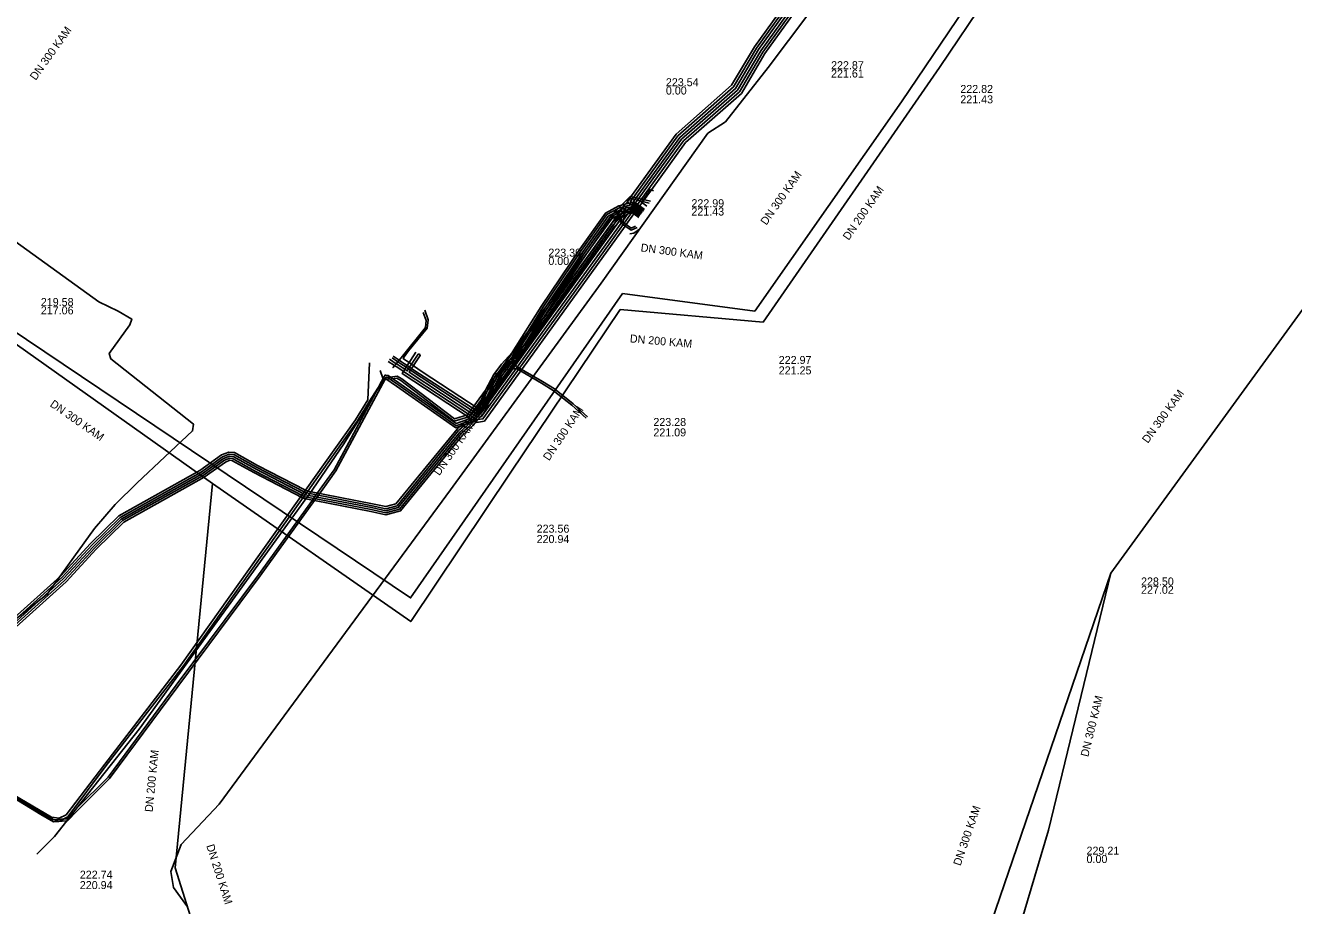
# Model space of a CAD drawing. Extents: x -595540 to -593988, y -1160850 to -1159202.
# Drawn here: x -595207.8 to -595081, y -1159557.4 to -1159469.3 of the extents above; entities that cross this region are included whole.
import ezdxf

# ---------------------------------------------------------------- set-up
doc = ezdxf.new("R2010")
doc.units = 0
for name, color, linetype in [('CETIN_kabel podzemní', 7, 'Continuous'), ('DESTOVA-AREAL_popisy', 7, 'Continuous'), ('DESTOVA-AREAL_trasa sítě', 7, 'Continuous'), ('EON-NN_kabel', 7, 'Continuous'), ('EON-NN_kabel zrušené sítě', 7, 'Continuous'), ('EON-VN_kabel', 7, 'Continuous'), ('EON-VN_kabel zrušené sítě', 7, 'Continuous'), ('QUANTCOM_kabel', 7, 'Continuous'), ('SPLASKOVA-AREAL_ popisy', 7, 'Continuous'), ('SPLASKOVA-AREAL_trasa sítě', 7, 'Continuous')]:
    doc.layers.add(name, color=color, linetype=linetype)

msp = doc.modelspace()

# ---------------------------------------------------------------- linework, layer by layer
at = {"layer": 'CETIN_kabel podzemní'}
msp.add_lwpolyline([(-595081.84, -1159456.9), (-595081.55, -1159456.49), (-595091.37, -1159449.32), (-595093.06, -1159448.94), (-595094.34, -1159449.36), (-595098.02, -1159451.69), (-595098.56, -1159451.89), (-595107.92, -1159447.37), (-595111.81, -1159445.8), (-595112.63, -1159445.78), (-595117.15, -1159451.73), (-595133.52, -1159473.54), (-595137.76, -1159478.95), (-595139.55, -1159480.11), (-595150.22, -1159495.1), (-595165.26, -1159515.78), (-595188.39, -1159547.25), (-595192.19, -1159551.26), (-595193.22, -1159553.98), (-595192.96, -1159555.57), (-595191.56, -1159557.52)], dxfattribs=at)
at = {"layer": 'DESTOVA-AREAL_popisy'}
for p, q in [((-595127.218, -1159474.527), (-595127.218, -1159474.527)), ((-595143.736, -1159476.232), (-595143.736, -1159476.232)), ((-595141.182, -1159488.337), (-595141.182, -1159488.337)), ((-595155.487, -1159493.281), (-595155.487, -1159493.281)), ((-595206.234, -1159498.225), (-595206.234, -1159498.225)), ((-595096.224, -1159526.184), (-595096.224, -1159526.184)), ((-595101.674, -1159553.121), (-595101.674, -1159553.121))]:
    msp.add_line(p, q, dxfattribs=at)
at = {"layer": 'DESTOVA-AREAL_trasa sítě'}
for p, q in [((-595105.1, -1159454.58), (-595120.183, -1159476.975)), ((-595120.183, -1159476.975), (-595134.83, -1159497.91)), ((-595099.26, -1159524.11), (-595078.43, -1159495.5)), ((-595134.83, -1159497.91), (-595148.06, -1159496.15)), ((-595115.99, -1159573.13), (-595099.26, -1159524.11)), ((-595105.49, -1159549.85), (-595099.26, -1159524.11)), ((-595115.81, -1159584.47), (-595105.49, -1159549.85))]:
    msp.add_line(p, q, dxfattribs=at)
msp.add_lwpolyline([(-595148.06, -1159496.15), (-595169.26, -1159526.6), (-595211.38, -1159498.26)], dxfattribs=at)
at = {"layer": 'EON-NN_kabel'}
for points in [[(-595146.099, -1159488.051), (-595146.55, -1159487.724), (-595146.589, -1159487.696), (-595146.791, -1159487.549), (-595146.993, -1159487.402), (-595147.6, -1159486.962), (-595142.718, -1159480.188), (-595137.164, -1159475.303), (-595134.881, -1159471.454), (-595124.851, -1159457.476)], [(-595145.981, -1159487.889), (-595146.405, -1159487.582), (-595146.472, -1159487.533), (-595146.674, -1159487.386), (-595146.876, -1159487.24), (-595147.281, -1159486.946), (-595142.532, -1159480.357), (-595136.969, -1159475.465), (-595134.672, -1159471.591), (-595124.648, -1159457.622)], [(-595124.961, -1159458.487), (-595134.463, -1159471.728), (-595136.774, -1159475.627), (-595142.346, -1159480.526), (-595146.961, -1159486.931), (-595146.759, -1159487.078), (-595146.557, -1159487.224), (-595146.355, -1159487.371), (-595146.283, -1159487.423), (-595145.864, -1159487.727)], [(-595208.973, -1159529.188), (-595203.999, -1159524.704), (-595200.975, -1159521.439), (-595198.189, -1159518.702), (-595190.108, -1159514.193), (-595187.976, -1159512.646), (-595187.378, -1159512.415), (-595187.001, -1159512.452), (-595184.762, -1159513.694), (-595179.852, -1159516.239), (-595179.78, -1159516.276), (-595179.484, -1159516.334), (-595178.828, -1159516.461), (-595178.612, -1159516.503), (-595173.161, -1159517.564), (-595171.733, -1159517.879), (-595170.499, -1159517.544), (-595164.313, -1159509.988), (-595163.556, -1159509.312), (-595163.343, -1159509.068), (-595163.291, -1159509.009), (-595163.08, -1159508.768), (-595163.064, -1159508.75), (-595162.913, -1159508.579), (-595162.844, -1159508.5), (-595162.747, -1159508.389), (-595162.58, -1159508.199), (-595162.225, -1159507.794), (-595162.091, -1159507.496), (-595162.043, -1159507.388), (-595161.64, -1159506.486), (-595161.587, -1159506.368), (-595161.45, -1159506.061), (-595160.345, -1159503.953), (-595159.583, -1159502.944), (-595158.875, -1159502.438), (-595155.859, -1159497.664), (-595152.013, -1159491.93), (-595149.506, -1159488.401), (-595148.29, -1159487.751), (-595148.14, -1159487.712), (-595147.761, -1159487.611), (-595147.075, -1159487.43), (-595147.037, -1159487.463), (-595146.847, -1159487.626), (-595146.656, -1159487.789), (-595146.647, -1159487.797), (-595146.225, -1159488.158)], [(-595208.835, -1159529.333), (-595203.858, -1159524.846), (-595200.831, -1159521.578), (-595198.068, -1159518.864), (-595190, -1159514.362), (-595187.879, -1159512.823), (-595187.351, -1159512.619), (-595187.062, -1159512.648), (-595184.856, -1159513.871), (-595179.968, -1159516.404), (-595179.846, -1159516.467), (-595179.613, -1159516.512), (-595178.957, -1159516.64), (-595178.741, -1159516.682), (-595173.202, -1159517.76), (-595171.728, -1159518.085), (-595170.385, -1159517.721), (-595164.168, -1159510.127), (-595163.414, -1159509.452), (-595163.122, -1159509.12), (-595162.947, -1159508.92), (-595162.911, -1159508.879), (-595162.745, -1159508.689), (-595162.687, -1159508.624), (-595162.578, -1159508.5), (-595162.337, -1159508.226), (-595162.18, -1159508.046), (-595162.054, -1159507.903), (-595162.018, -1159507.821), (-595161.869, -1159507.489), (-595161.515, -1159506.696), (-595161.466, -1159506.587), (-595161.27, -1159506.148), (-595160.931, -1159505.502), (-595160.846, -1159505.339), (-595160.175, -1159504.06), (-595159.42, -1159503.06), (-595158.967, -1159502.733), (-595158.903, -1159502.687), (-595158.706, -1159502.545), (-595158.031, -1159501.477), (-595157.814, -1159501.134), (-595155.691, -1159497.773), (-595151.848, -1159492.044), (-595149.371, -1159488.556), (-595148.359, -1159488.015), (-595148.216, -1159487.939), (-595147.945, -1159487.867), (-595147.595, -1159487.775), (-595147.563, -1159487.766), (-595147.183, -1159487.666), (-595147.126, -1159487.65), (-595146.964, -1159487.789), (-595146.812, -1159487.919), (-595146.773, -1159487.952), (-595146.355, -1159488.31)], [(-595208.698, -1159529.478), (-595203.718, -1159524.989), (-595200.688, -1159521.718), (-595197.947, -1159519.025), (-595189.893, -1159514.531), (-595187.783, -1159513), (-595187.323, -1159512.823), (-595187.123, -1159512.843), (-595184.951, -1159514.047), (-595180.085, -1159516.569), (-595179.913, -1159516.658), (-595179.742, -1159516.691), (-595179.086, -1159516.819), (-595178.87, -1159516.861), (-595173.242, -1159517.955), (-595171.723, -1159518.291), (-595170.27, -1159517.897), (-595164.023, -1159510.265), (-595163.272, -1159509.594), (-595162.953, -1159509.23), (-595162.742, -1159508.99), (-595162.541, -1159508.761), (-595162.287, -1159508.471), (-595161.884, -1159508.012), (-595161.441, -1159507.021), (-595161.292, -1159506.688), (-595161.09, -1159506.236), (-595160.841, -1159505.761), (-595160.761, -1159505.608), (-595160.101, -1159504.35), (-595160.017, -1159504.189), (-595160.006, -1159504.168), (-595159.912, -1159504.044), (-595159.257, -1159503.176), (-595159.254, -1159503.174), (-595158.734, -1159502.795), (-595158.67, -1159502.748), (-595158.537, -1159502.651), (-595158.087, -1159501.94), (-595157.867, -1159501.591), (-595156.108, -1159498.807), (-595155.898, -1159498.474), (-595155.523, -1159497.882), (-595151.684, -1159492.158), (-595149.235, -1159488.71), (-595148.624, -1159488.384), (-595148.17, -1159488.141), (-595148.142, -1159488.126), (-595148.129, -1159488.122), (-595147.747, -1159488.022), (-595147.527, -1159487.963), (-595147.367, -1159487.921), (-595147.176, -1159487.871), (-595147.081, -1159487.952), (-595146.976, -1159488.042), (-595146.891, -1159488.115), (-595146.485, -1159488.462)], [(-595146.45, -1159488.537), (-595146.939, -1159488.182), (-595147.053, -1159488.099), (-595147.141, -1159488.035), (-595147.177, -1159488.009), (-595147.579, -1159488.215), (-595147.79, -1159488.323), (-595147.876, -1159488.411), (-595147.972, -1159488.761), (-595148.035, -1159488.989), (-595147.955, -1159489.046), (-595147.899, -1159489.086), (-595147.695, -1159489.231), (-595147.199, -1159489.585), (-595146.778, -1159489.39)], [(-595147.327, -1159490.165), (-595146.935, -1159490.103), (-595146.37, -1159489.697)]]:
    msp.add_lwpolyline(points, dxfattribs=at)
at = {"layer": 'EON-NN_kabel zrušené sítě'}
for points in [[(-595171.509, -1159502.928), (-595170.861, -1159503.354), (-595170.72, -1159503.447), (-595170.244, -1159503.759), (-595169.982, -1159503.932), (-595163.072, -1159508.474), (-595162.913, -1159508.579), (-595162.905, -1159508.584), (-595162.745, -1159508.689), (-595162.738, -1159508.694), (-595162.619, -1159508.772), (-595162.541, -1159508.761), (-595162.024, -1159508.685), (-595150.047, -1159492.066), (-595148.016, -1159489.249), (-595147.899, -1159489.086), (-595147.342, -1159488.314), (-595147.141, -1159488.035), (-595147.081, -1159487.952), (-595147.025, -1159487.873), (-595146.964, -1159487.789), (-595146.908, -1159487.711), (-595146.847, -1159487.626), (-595146.791, -1159487.549), (-595146.674, -1159487.386), (-595146.557, -1159487.224), (-595141.973, -1159480.864), (-595136.384, -1159475.95), (-595134.044, -1159472.002), (-595124.039, -1159458.06)], [(-595124.681, -1159458.525), (-595134.253, -1159471.865), (-595136.579, -1159475.788), (-595142.159, -1159480.695), (-595146.759, -1159487.078), (-595146.876, -1159487.24), (-595146.993, -1159487.402), (-595147.037, -1159487.463), (-595147.11, -1159487.564), (-595147.183, -1159487.666), (-595147.322, -1159487.858), (-595147.367, -1159487.921), (-595147.579, -1159488.215), (-595147.972, -1159488.761), (-595148.219, -1159489.104), (-595162.165, -1159508.453), (-595162.287, -1159508.471), (-595162.561, -1159508.511), (-595162.578, -1159508.5), (-595162.591, -1159508.491), (-595162.747, -1159508.389), (-595162.759, -1159508.381), (-595162.926, -1159508.271), (-595169.396, -1159504.018), (-595169.259, -1159503.809), (-595169.158, -1159503.657), (-595168.965, -1159503.362), (-595168.825, -1159503.149), (-595168.301, -1159502.352), (-595168.361, -1159502.217), (-595168.51, -1159502.213), (-595169.029, -1159503.015), (-595169.164, -1159503.224), (-595169.357, -1159503.523), (-595169.458, -1159503.679), (-595169.593, -1159503.888), (-595169.846, -1159503.722), (-595170.107, -1159503.55), (-595170.521, -1159503.278), (-595170.702, -1159503.159), (-595171.363, -1159502.725)], [(-595168.743, -1159502.024), (-595169.279, -1159502.849), (-595169.412, -1159503.053), (-595169.607, -1159503.354), (-595169.71, -1159503.513), (-595169.846, -1159503.722), (-595169.982, -1159503.932), (-595170.119, -1159504.142), (-595163.299, -1159508.624), (-595163.092, -1159508.761), (-595163.08, -1159508.768), (-595162.911, -1159508.879), (-595162.885, -1159508.897), (-595162.742, -1159508.99), (-595162.677, -1159509.033), (-595161.883, -1159508.917), (-595150.579, -1159493.233), (-595147.812, -1159489.394), (-595147.695, -1159489.231), (-595146.939, -1159488.182), (-595146.891, -1159488.115), (-595146.822, -1159488.02), (-595146.773, -1159487.952), (-595146.706, -1159487.858), (-595146.678, -1159487.82), (-595146.656, -1159487.789), (-595146.589, -1159487.696), (-595146.472, -1159487.533), (-595146.355, -1159487.371), (-595146.121, -1159487.046), (-595145.19, -1159485.755), (-595141.787, -1159481.033), (-595136.189, -1159476.112), (-595133.835, -1159472.139), (-595123.836, -1159458.206)], [(-595144.972, -1159485.855), (-595145.19, -1159485.755), (-595145.262, -1159485.722), (-595146.174, -1159487.008), (-595146.121, -1159487.046), (-595146.041, -1159487.104), (-595145.63, -1159487.403)], [(-595171.62, -1159504.51), (-595170.55, -1159505.24), (-595164.72, -1159509.37), (-595163.461, -1159508.899), (-595163.092, -1159508.761), (-595163.064, -1159508.75), (-595163.01, -1159508.73), (-595162.905, -1159508.584), (-595162.844, -1159508.5), (-595162.759, -1159508.381), (-595162.612, -1159508.178), (-595162.466, -1159507.975), (-595162.043, -1159507.388), (-595161.466, -1159506.587), (-595160.761, -1159505.608), (-595158.734, -1159502.795), (-595157.867, -1159501.591), (-595148.99, -1159489.27), (-595148.859, -1159489.135), (-595147.91, -1159488.16), (-595147.81, -1159488.109), (-595147.527, -1159487.963), (-595147.322, -1159487.858), (-595147.16, -1159487.775), (-595147.025, -1159487.873), (-595146.886, -1159487.974), (-595146.822, -1159488.02), (-595146.333, -1159488.375)], [(-595171.507, -1159504.345), (-595170.436, -1159505.076), (-595164.691, -1159509.146), (-595163.67, -1159508.763), (-595163.299, -1159508.624), (-595163.137, -1159508.564), (-595163.072, -1159508.474), (-595162.926, -1159508.271), (-595162.78, -1159508.068), (-595162.635, -1159507.867), (-595161.64, -1159506.486), (-595160.931, -1159505.502), (-595160.101, -1159504.35), (-595159.254, -1159503.174), (-595158.903, -1159502.687), (-595158.031, -1159501.477), (-595156.108, -1159498.807), (-595149.144, -1159489.141), (-595148.17, -1159488.141), (-595148.063, -1159488.031), (-595148.03, -1159487.997), (-595147.595, -1159487.775), (-595147.554, -1159487.753), (-595147.141, -1159487.542), (-595147.11, -1159487.564), (-595146.908, -1159487.711), (-595146.718, -1159487.849), (-595146.706, -1159487.858), (-595146.216, -1159488.213)], [(-595147.437, -1159487.591), (-595147.554, -1159487.753), (-595147.563, -1159487.766), (-595147.747, -1159488.022), (-595147.81, -1159488.109), (-595148.464, -1159489.016), (-595161.441, -1159507.021), (-595162.018, -1159507.821), (-595162.18, -1159508.046), (-595162.306, -1159508.221), (-595162.337, -1159508.226), (-595162.407, -1159508.236), (-595162.503, -1159508.25), (-595162.58, -1159508.199), (-595162.612, -1159508.178), (-595162.78, -1159508.068), (-595169.259, -1159503.809), (-595169.458, -1159503.679), (-595169.71, -1159503.513), (-595169.97, -1159503.342), (-595170.322, -1159503.11), (-595170.544, -1159502.964), (-595171.115, -1159502.589)], [(-595170.999, -1159502.417), (-595170.417, -1159502.809), (-595170.166, -1159502.978), (-595169.864, -1159503.181), (-595169.607, -1159503.354), (-595169.357, -1159503.523), (-595169.158, -1159503.657), (-595168.923, -1159503.815), (-595162.635, -1159507.867), (-595162.466, -1159507.975), (-595162.446, -1159507.988), (-595162.091, -1159507.496), (-595161.515, -1159506.696), (-595160.841, -1159505.761), (-595158.67, -1159502.748), (-595158.087, -1159501.94), (-595148.859, -1159489.135), (-595148.129, -1159488.122), (-595148.063, -1159488.031), (-595147.945, -1159487.867), (-595147.761, -1159487.611), (-595147.64, -1159487.444)], [(-595167.836, -1159497.815), (-595167.501, -1159498.765), (-595167.599, -1159499.614), (-595169.457, -1159501.866), (-595169.891, -1159502.461), (-595170.017, -1159502.634), (-595169.876, -1159502.732), (-595169.665, -1159502.878), (-595169.412, -1159503.053), (-595169.164, -1159503.224), (-595168.965, -1159503.362), (-595168.101, -1159503.96), (-595162.509, -1159507.647), (-595161.587, -1159506.368), (-595160.846, -1159505.339), (-595160.017, -1159504.189), (-595159.912, -1159504.044), (-595158.967, -1159502.733), (-595157.814, -1159501.134), (-595155.898, -1159498.474), (-595148.624, -1159488.384), (-595148.359, -1159488.015), (-595148.14, -1159487.712), (-595147.842, -1159487.298)], [(-595171.733, -1159504.675), (-595170.664, -1159505.404), (-595164.749, -1159509.594), (-595163.343, -1159509.068), (-595163.253, -1159509.034), (-595162.947, -1159508.92), (-595162.885, -1159508.897), (-595162.883, -1159508.896), (-595162.738, -1159508.694), (-595162.687, -1159508.624), (-595162.591, -1159508.491), (-595162.407, -1159508.236), (-595161.869, -1159507.489), (-595161.292, -1159506.688), (-595148.836, -1159489.399), (-595148.464, -1159489.016), (-595148.165, -1159488.708), (-595148.265, -1159489.071), (-595148.219, -1159489.104), (-595148.071, -1159489.21), (-595148.016, -1159489.249), (-595147.812, -1159489.394), (-595147.221, -1159489.815), (-595146.597, -1159489.527)], [(-595168.008, -1159498.051), (-595167.707, -1159498.839), (-595167.774, -1159499.554), (-595170.084, -1159502.398), (-595170.417, -1159502.809), (-595170.544, -1159502.964), (-595170.702, -1159503.159), (-595170.861, -1159503.354), (-595171.017, -1159503.547), (-595170.993, -1159503.513)], [(-595171.507, -1159504.345), (-595171.736, -1159504.308), (-595171.818, -1159504.295), (-595171.9, -1159504.447), (-595172.735, -1159506.008), (-595176.895, -1159513.777), (-595178.828, -1159516.461), (-595178.957, -1159516.64), (-595179.086, -1159516.819), (-595184.461, -1159524.281), (-595192.71, -1159535.34), (-595199.506, -1159544.525), (-595202.699, -1159547.717), (-595202.771, -1159547.789), (-595203.665, -1159548.694), (-595203.881, -1159548.714), (-595204.918, -1159548.808), (-595206.149, -1159548.104), (-595213.718, -1159543.445)], [(-595171.62, -1159504.51), (-595171.711, -1159504.521), (-595171.81, -1159504.705), (-595176.725, -1159513.883), (-595178.612, -1159516.503), (-595178.741, -1159516.682), (-595178.87, -1159516.861), (-595184.299, -1159524.399), (-595192.55, -1159535.46), (-595199.354, -1159544.655), (-595202.629, -1159547.931), (-595203.575, -1159548.886), (-595203.624, -1159548.891), (-595204.091, -1159548.933), (-595204.422, -1159548.963), (-595204.962, -1159549.012), (-595206.251, -1159548.276), (-595209.501, -1159546.275)], [(-595171.733, -1159504.675), (-595171.81, -1159504.705), (-595171.988, -1159504.776), (-595172.735, -1159506.008), (-595173.662, -1159507.534), (-595175.926, -1159511.184), (-595179.484, -1159516.334), (-595179.489, -1159516.34), (-595179.613, -1159516.512), (-595179.742, -1159516.691), (-595196.408, -1159539.739), (-595202.699, -1159547.717), (-595203.624, -1159548.891), (-595204.867, -1159550.467), (-595206.636, -1159552.239)]]:
    msp.add_lwpolyline(points, dxfattribs=at)
at = {"layer": 'EON-VN_kabel'}
for points in [[(-595209.249, -1159528.897), (-595204.28, -1159524.419), (-595201.262, -1159521.16), (-595198.431, -1159518.379), (-595190.324, -1159513.856), (-595188.168, -1159512.291), (-595187.434, -1159512.008), (-595186.88, -1159512.063), (-595184.573, -1159513.342), (-595179.783, -1159515.824), (-595179.647, -1159515.895), (-595179.547, -1159515.914), (-595173.08, -1159517.172), (-595171.742, -1159517.467), (-595170.727, -1159517.192), (-595164.603, -1159509.711), (-595163.841, -1159509.029), (-595162.565, -1159507.575), (-595162.186, -1159506.728), (-595161.81, -1159505.886), (-595161.769, -1159505.807), (-595160.944, -1159504.236), (-595160.157, -1159503.216), (-595159.09, -1159502.029), (-595156.194, -1159497.445), (-595152.342, -1159491.703), (-595149.778, -1159488.093), (-595148.437, -1159487.376), (-595148.179, -1159487.308), (-595147.796, -1159487.207), (-595146.975, -1159486.99), (-595145.965, -1159487.854)], [(-595151.572, -1159508.477), (-595152.995, -1159507.164), (-595154.882, -1159505.668), (-595156.069, -1159504.934), (-595158.656, -1159503.447), (-595159.11, -1159502.8), (-595159.05, -1159502.377), (-595159.044, -1159502.331), (-595157.488, -1159499.869), (-595156.026, -1159497.555), (-595152.178, -1159491.817), (-595149.642, -1159488.247), (-595148.517, -1159487.646), (-595148.363, -1159487.564), (-595148.077, -1159487.488), (-595147.025, -1159487.21), (-595146.095, -1159488.006)], [(-595209.111, -1159529.043), (-595204.14, -1159524.561), (-595201.118, -1159521.3), (-595198.31, -1159518.541), (-595190.216, -1159514.024), (-595188.072, -1159512.469), (-595187.406, -1159512.212), (-595186.94, -1159512.258), (-595184.667, -1159513.518), (-595179.9, -1159515.989), (-595179.713, -1159516.085), (-595179.674, -1159516.093), (-595173.12, -1159517.368), (-595171.738, -1159517.673), (-595170.613, -1159517.368), (-595164.457, -1159509.849), (-595163.699, -1159509.171), (-595162.395, -1159507.685), (-595161.63, -1159505.974), (-595161.596, -1159505.909), (-595160.939, -1159504.657), (-595160.685, -1159504.172), (-595160.499, -1159504.046), (-595160.18, -1159503.83), (-595160.09, -1159503.82), (-595158.687, -1159503.659), (-595156.171, -1159505.106), (-595154.997, -1159505.832), (-595153.125, -1159507.316), (-595151.708, -1159508.623)]]:
    msp.add_lwpolyline(points, dxfattribs=at)
at = {"layer": 'EON-VN_kabel zrušené sítě'}
for points in [[(-595145.265, -1159486.913), (-595147.291, -1159486.42), (-595148.179, -1159487.308), (-595148.517, -1159487.646), (-595149.096, -1159488.225), (-595157.488, -1159499.869), (-595160.499, -1159504.046), (-595160.939, -1159504.657), (-595161.769, -1159505.807), (-595163.561, -1159508.294), (-595164.87, -1159508.68), (-595170.135, -1159504.676), (-595170.589, -1159504.417), (-595172.045, -1159504.594), (-595172.32, -1159503.84)], [(-595145.396, -1159487.087), (-595147.229, -1159486.64), (-595147.796, -1159487.207), (-595148.077, -1159487.488), (-595148.944, -1159488.355), (-595159.05, -1159502.377), (-595160.09, -1159503.82), (-595161.596, -1159505.909), (-595162.186, -1159506.728), (-595163.439, -1159508.466), (-595164.91, -1159508.9), (-595170.245, -1159504.844), (-595170.631, -1159504.623), (-595171.998, -1159504.789)], [(-595173.369, -1159503.086), (-595173.548, -1159506.762), (-595174.759, -1159508.774), (-595179.783, -1159515.824), (-595179.9, -1159515.989), (-595184.523, -1159522.475), (-595192.223, -1159533.332), (-595199.848, -1159543.218), (-595203.714, -1159548.316), (-595204.403, -1159548.639), (-595205.165, -1159548.551), (-595213.393, -1159543.695)], [(-595213.453, -1159543.823), (-595205.251, -1159548.732), (-595204.363, -1159548.941), (-595203.544, -1159548.491), (-595199.715, -1159543.352), (-595191.989, -1159533.443), (-595184.296, -1159522.602), (-595179.674, -1159516.093), (-595179.547, -1159515.914), (-595174.56, -1159508.89), (-595173.358, -1159506.91), (-595171.998, -1159504.789)]]:
    msp.add_lwpolyline(points, dxfattribs=at)
at = {"layer": 'QUANTCOM_kabel'}
msp.add_lwpolyline([(-595210.58, -1159530.14), (-595205.59, -1159526.23), (-595200.88, -1159519.65), (-595198.79, -1159517.24), (-595196.6, -1159515.09), (-595191.06, -1159509.89), (-595190.97, -1159509.21), (-595199.25, -1159502.68), (-595199.41, -1159502.13), (-595197.32, -1159499.29), (-595197.15, -1159498.7), (-595198.49, -1159497.92), (-595200.42, -1159496.97), (-595210.04, -1159490.05)], dxfattribs=at)
at = {"layer": 'SPLASKOVA-AREAL_ popisy'}
for p, q in [((-595114.295, -1159475.271), (-595114.295, -1159475.271)), ((-595132.451, -1159502.391), (-595132.451, -1159502.391)), ((-595144.987, -1159508.594), (-595144.987, -1159508.594)), ((-595156.658, -1159519.269), (-595156.658, -1159519.269)), ((-595202.336, -1159553.89), (-595202.336, -1159553.89))]:
    msp.add_line(p, q, dxfattribs=at)
at = {"layer": 'SPLASKOVA-AREAL_trasa sítě'}
for p, q in [((-595099.59, -1159448.55), (-595116.36, -1159473.51)), ((-595116.36, -1159473.51), (-595134.02, -1159499)), ((-595148.3, -1159497.73), (-595159.29, -1159514.12)), ((-595134.02, -1159499), (-595148.3, -1159497.73)), ((-595189.071, -1159515.138), (-595212.82, -1159498.3)), ((-595192.81, -1159553.59), (-595189.071, -1159515.138)), ((-595190.17, -1159561.92), (-595192.81, -1159553.59))]:
    msp.add_line(p, q, dxfattribs=at)
msp.add_lwpolyline([(-595159.29, -1159514.12), (-595169.247, -1159528.968), (-595189.071, -1159515.138)], dxfattribs=at)

# ---------------------------------------------------------------- texts
at = {"layer": 'DESTOVA-AREAL_popisy'}
for rotation, p in [(54.46075, (-595206.745, -1159474.868)), (55.02176, (-595133.689, -1159489.359)), (352.42238, (-595146.291, -1159491.917)), (53.94287, (-595095.543, -1159511.182)), (55.15346, (-595166.385, -1159514.421)), (76.39403, (-595101.503, -1159542.551)), (71.15578, (-595114.275, -1159553.462))]:
    msp.add_text('DN 300 KAM', height=0.8, rotation=rotation, dxfattribs=at).set_placement(p)
for s, p in [('222.87', (-595127.218, -1159473.695)), ('221.61', (-595127.218, -1159474.527)), ('223.54', (-595143.736, -1159475.4)), ('0.00', (-595143.736, -1159476.232)), ('222.99', (-595141.182, -1159487.505)), ('221.43', (-595141.182, -1159488.337)), ('223.30', (-595155.487, -1159492.449)), ('0.00', (-595155.487, -1159493.281)), ('219.58', (-595206.234, -1159497.393)), ('217.06', (-595206.234, -1159498.225)), ('228.50', (-595096.224, -1159525.352)), ('227.02', (-595096.224, -1159526.184)), ('0.00', (-595101.674, -1159553.121)), ('229.21', (-595101.674, -1159552.289))]:
    msp.add_text(s, height=0.8, dxfattribs=at).set_placement(p)
at = {"layer": 'SPLASKOVA-AREAL_ popisy'}
for s, p in [('222.82', (-595114.295, -1159476.071)), ('221.43', (-595114.295, -1159477.111)), ('222.97', (-595132.451, -1159503.191)), ('221.25', (-595132.451, -1159504.231)), ('223.28', (-595144.987, -1159509.394)), ('221.09', (-595144.987, -1159510.434)), ('223.56', (-595156.658, -1159520.069)), ('220.94', (-595156.658, -1159521.109)), ('222.74', (-595202.336, -1159554.69)), ('220.94', (-595202.336, -1159555.73))]:
    msp.add_text(s, height=0.8, dxfattribs=at).set_placement(p)
for s, rotation, p in [('DN 200 KAM', 55.28498, (-595125.453, -1159490.873)), ('DN 200 KAM', 354.91774, (-595147.363, -1159501.024)), ('DN 300 KAM', 325.09886, (-595205.388, -1159507.375)), ('DN 300 KAM', 56.15693, (-595155.418, -1159512.934)), ('DN 200 KAM', 84.44613, (-595195.056, -1159548.053)), ('DN 200 KAM', 287.5848, (-595189.698, -1159551.391))]:
    msp.add_text(s, height=0.8, rotation=rotation, dxfattribs=at).set_placement(p)

doc.saveas('drawing.dxf')
